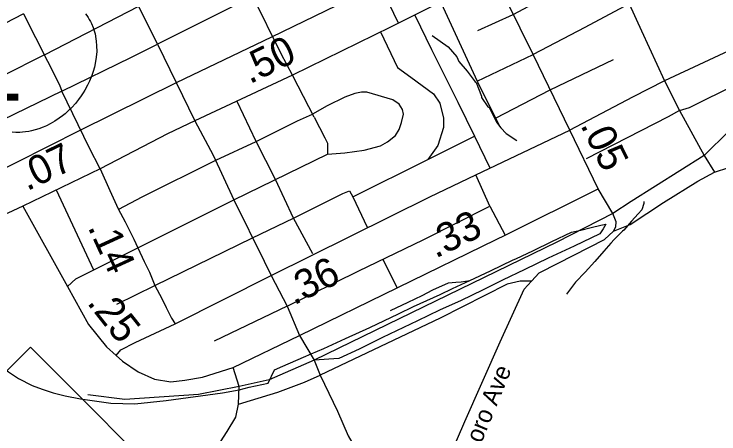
# Model space of a CAD drawing. Extents: x 1248089 to 1457196, y 820910 to 988753.
# Drawn here: x 1365300 to 1368328, y 883126 to 884930 of the extents above; entities that cross this region are included whole.
import ezdxf

# ---------------------------------------------------------------- set-up
doc = ezdxf.new("R2010")
doc.units = 0
for name, color, linetype in [('Exist Hydrographic Misc Water Feature', 7, 'Continuous'), ('Exist Railroad Mainline', 7, 'Continuous'), ('Exist Railroad Siding', 7, 'Continuous'), ('Exist Road Non-System Type 51', 7, 'Continuous'), ('Exist Road Primary NC Attributed', 7, 'Continuous'), ('Exist Road Primary NC Shield CELL', 7, 'Continuous'), ('Exist Road Primary US Attributed', 7, 'Continuous'), ('Exist Road Primary US Mileage Hundredths English Label', 7, 'Continuous'), ('Exist Road Primary US Shield Number Label', 7, 'Continuous'), ('Exist Road Secondary Type 51 Attributed', 7, 'Continuous'), ('Exist Road Secondary Type 51 Label', 7, 'Continuous'), ('Prop CMT Slope Fill', 7, 'Continuous'), ('Prop GRAU CAT1 Cell', 7, 'Continuous'), ('Prop Horizontal Alignment Direction Label', 7, 'Continuous')]:
    doc.layers.add(name, color=color, linetype=linetype)

msp = doc.modelspace()

# ---------------------------------------------------------------- linework, layer by layer
at = {"layer": 'Exist Hydrographic Misc Water Feature'}
msp.add_lwpolyline([(1367096.1, 884837.5), (1367164.6, 884788.5), (1367201.6, 884745.7), (1367211.1, 884725.5), (1367246.3, 884684.7), (1367280.6, 884638.2), (1367285.2, 884635.8), (1367308.7, 884576.3), (1367307.8, 884571.3), (1367334.9, 884530.6), (1367340.8, 884528.5), (1367373.4, 884465.8), (1367390.9, 884441.4), (1367414.4, 884416.8), (1367459.7, 884385.8)], dxfattribs=at)
at = {"layer": 'Exist Railroad Mainline'}
for points in [[(1368480, 884533.4), (1368264.6, 884322.5)], [(1368264.6, 884322.5), (1367951.4, 884123.8), (1367872, 884073)], [(1367872, 884073), (1367631.5, 883949.4), (1366589.5, 883442.8)], [(1366589.5, 883442.8), (1366395.4, 883358.9), (1366267.5, 883330.2)], [(1366267.5, 883330.2), (1366091.9, 883295.4), (1365776.4, 883273.3), (1365617.6, 883293.2)]]:
    msp.add_lwpolyline(points, dxfattribs=at)
at = {"layer": 'Exist Railroad Siding'}
for points in [[(1368006, 884124.2), (1368005.8, 884116.2), (1367997.2, 884088.4), (1367980.9, 884070.7), (1367952.2, 884039.2), (1367919.5, 884001.9), (1367914.4, 883996.8)], [(1367820.8, 884022.5), (1367841.9, 884027.4), (1367831.5, 884007.6), (1367817.1, 883985.9), (1367705.9, 883932.1), (1367594.8, 883880.3), (1367493.8, 883832.3), (1367398.8, 883786.2), (1367311.9, 883743.9), (1367221, 883699.7), (1367128.1, 883657.5), (1367033.1, 883611.4), (1366883.6, 883540.4), (1366782.5, 883490.4), (1366695.6, 883450.1), (1366589.5, 883442.8)], [(1367258.7, 883785), (1367347.6, 883827.2), (1367444.6, 883873.3), (1367455.1, 883878.2), (1367531.4, 883913.6), (1367610.3, 883952), (1367695.1, 883992.4), (1367735.3, 884001.6), (1367779.6, 884012.7), (1367820.8, 884022.5)], [(1367914.4, 883996.8), (1367878.6, 883960.7), (1367864, 883944.8)], [(1367864, 883944.8), (1367833.6, 883911.5), (1367794.7, 883866.3), (1367753.7, 883821.1), (1367712.8, 883777.9), (1367673.8, 883726.6)], [(1364938.3, 883835.6), (1364974.7, 883754.9), (1365024.8, 883661.8), (1365065.4, 883590.9), (1365100.5, 883544.2), (1365165.2, 883474.9), (1365275.6, 883392.6), (1365319, 883363.7), (1365378.5, 883334.5), (1365420.2, 883317.6), (1365467.9, 883302.7), (1365519.7, 883289.6), (1365585.4, 883276.3), (1365636.4, 883269.1), (1365715.7, 883258.2), (1365818.9, 883255), (1365953.7, 883269.9), (1366195.7, 883301.8), (1366267.8, 883314.6)], [(1366267.8, 883314.6), (1366310, 883326.6), (1366391.5, 883344), (1366418.5, 883401.6), (1366454.8, 883416.9), (1366543.6, 883455.2), (1366576.3, 883469.6), (1366630.5, 883493.4), (1366723.4, 883535.6), (1366828.4, 883583.5), (1366951.6, 883641.1), (1367016.3, 883673.8), (1367131.4, 883725.5), (1367184, 883750.5), (1367258.7, 883785)], [(1366917.9, 883655.8), (1366992.7, 883692.3), (1367053.3, 883721.1), (1367099.8, 883744.2), (1367166.4, 883774.8), (1367198.5, 883778.2), (1367220.6, 883779.8), (1367258.7, 883785)]]:
    msp.add_lwpolyline(points, dxfattribs=at)
at = {"layer": 'Exist Road Non-System Type 51'}
for p, q in [((1365431.5, 884754.8), (1365249.7, 884662.4)), ((1367290.2, 884641.5), (1367530.2, 884755.4)), ((1367077.1, 884304.3), (1367277.7, 884404.7)), ((1366756.2, 884144.8), (1367077.1, 884304.3)), ((1365480.8, 884173.9), (1365641.1, 883830.8)), ((1366946.4, 883753.1), (1366885.2, 883875.6))]:
    msp.add_line(p, q, dxfattribs=at)
for points in [[(1367292, 884858.4), (1367444.3, 884928.3), (1367533.8, 884974.9), (1367859.8, 885132.6), (1368269.3, 885338), (1368550.5, 885476), (1368687.8, 885538.1), (1369244.9, 885815.9)], [(1365431.5, 884754.8), (1365836.8, 884963.2), (1366243.9, 885162), (1366398.4, 885233.7)], [(1366951.8, 884890.9), (1366871.2, 885057.6), (1366788.8, 885222.5)], [(1365916.4, 884801), (1365756.5, 885125.2)], [(1365174.5, 884225), (1365584.7, 884431.4), (1365998.5, 884635.8), (1366408.1, 884832.4), (1366871.2, 885057.6)], [(1366326.3, 885006.2), (1365916.4, 884801)], [(1366496.7, 884666.6), (1366447.6, 884759.3), (1366326.3, 885006.2)], [(1367134.4, 884976.7), (1367290.2, 884641.5), (1367369, 884481.9), (1367387, 884446.1)], [(1367942.7, 884973), (1367752.5, 884871.8)], [(1367942.7, 884973), (1367995, 884857.6), (1368094.9, 884643.3)], [(1365340.8, 884930.9), (1365140.9, 884827.9), (1364939.2, 884726.3)], [(1365340.8, 884930.9), (1365495.9, 884625.3), (1365505.8, 884598.1)], [(1367021.6, 884924.7), (1367093.2, 884777.7), (1367206.1, 884551.8), (1367277.7, 884404.7), (1367344, 884268.6)], [(1367752.5, 884871.8), (1367530.2, 884755.4)], [(1366874.7, 884852.8), (1366948.1, 884700.5), (1367005.4, 884659.2), (1367102.2, 884587.5), (1367129, 884546.3), (1367145.1, 884481.8), (1367145.1, 884442.4), (1367120.1, 884365.3), (1367077.1, 884304.3)], [(1365505.8, 884598.1), (1365804.5, 884744), (1365916.4, 884801)], [(1365916.4, 884801), (1366077.3, 884471.1)], [(1367369, 884481.9), (1367603.7, 884603.8), (1367876, 884734.7)], [(1368158.9, 884515.2), (1368201.7, 884528.5), (1368406.6, 884629.5), (1368579.1, 884718.2)], [(1366589.8, 884486.7), (1366520.9, 884620.5), (1366496.7, 884666.6)], [(1368094.9, 884643.3), (1368158.9, 884515.2), (1368264.6, 884322.5)], [(1365505.8, 884598.1), (1365249.6, 884473.8), (1365083.8, 884400.5)], [(1365669.4, 884264.4), (1365622.8, 884356.4), (1365505.8, 884598.1)], [(1366646.8, 884327.5), (1366720.8, 884333.5), (1366804.3, 884344.5), (1366875, 884364.1), (1366904.8, 884381.2), (1366938.9, 884408.4), (1366955, 884433.2), (1366965.3, 884463.8), (1366972.9, 884499.6), (1366968.7, 884519.2), (1366955, 884543.1), (1366927, 884560.9), (1366815.5, 884594.1), (1366793.3, 884594.1), (1366764.4, 884589), (1366721.8, 884572.8), (1366645.4, 884535.1), (1366582.3, 884499.3)], [(1366584.2, 883899.3), (1366500.8, 884053), (1366423.9, 884218.5), (1366340.4, 884382.2), (1366258.6, 884553.9)], [(1368158.9, 884515.2), (1368109.9, 884487.7), (1367758.6, 884307.2)], [(1365750.2, 884092), (1365850.9, 884144.9), (1366166.4, 884301.9), (1366340.4, 884382.2), (1366517.8, 884470.9), (1366582.3, 884499.3)], [(1366589.8, 884486.7), (1366635.8, 884397.2), (1366646, 884375.1), (1366646.8, 884327.5)], [(1366077.3, 884471.1), (1366155.5, 884323.7), (1366244.2, 884130.9)], [(1366244.2, 884130.9), (1366646.8, 884327.5)], [(1368264.6, 884322.5), (1368309.7, 884250.3)], [(1368309.7, 884250.3), (1368371, 884270.7), (1368498.8, 884275.8), (1368664.8, 884275.8), (1368708.3, 884278.4)], [(1367344.6, 884104.9), (1367284.1, 884238.7)], [(1367876, 883996.8), (1367947, 884025.3), (1368090, 884119.9), (1368238.2, 884211.9), (1368309.7, 884250.3)], [(1365741.8, 883682.6), (1365905.5, 883762.8), (1366325.1, 883967.6), (1366500.8, 884053), (1366712.3, 884158.8), (1366740.9, 884170.4), (1366756.2, 884144.8), (1366817.6, 884013.4)], [(1365831.5, 883925.8), (1366244.2, 884130.9)], [(1366244.2, 884130.9), (1366375.2, 883868.6), (1366404.2, 883806.4)], [(1366473.1, 883675.3), (1366781.4, 883827), (1367057.8, 883959.5), (1367344.6, 884104.9)], [(1367344.6, 884104.9), (1367410.1, 883979.6)], [(1365529.5, 883758.6), (1365564.9, 883791.6), (1365831.5, 883925.8)], [(1366404.2, 883806.4), (1366473.1, 883675.3)], [(1367523.1, 883782.6), (1367474.9, 883782.3), (1367418.7, 883769.5), (1367130, 883623.8), (1366615.3, 883378.7)], [(1366473.1, 883675.3), (1366160.4, 883523.7)], [(1366473.1, 883675.3), (1366526.8, 883548.2)], [(1365738.2, 883463.1), (1365758.6, 883486.9), (1365820.8, 883519.3), (1365992.2, 883598.8)], [(1366526.8, 883548.2), (1366589.5, 883442.8)], [(1366589.5, 883442.8), (1366615.3, 883378.7)], [(1366264.5, 883253.1), (1366315.6, 883269.3), (1366433.1, 883305.1), (1366548.1, 883348.5), (1366615.3, 883378.7)], [(1366615.3, 883378.7), (1366689.6, 883224.1), (1366735.9, 883118), (1366771.7, 883056.7), (1366877.7, 882893.9), (1366934.4, 882814.7), (1366953.8, 882796.7), (1366986.7, 882775.8), (1367025.5, 882753.4), (1367046.4, 882738.4)]]:
    msp.add_lwpolyline(points, dxfattribs=at)
at = {"layer": 'Exist Road Primary NC Attributed'}
for points in [[(1367809.9, 884179.5), (1367687.5, 884431.2)], [(1366241.5, 883410.5), (1366526.8, 883548.2), (1367371.8, 883961), (1367410.1, 883979.6), (1367809.9, 884179.5)], [(1365338.1, 884104.4), (1365529.5, 883758.6), (1365620.6, 883596.6), (1365697.4, 883499.3), (1365738.2, 883463.1), (1365765.3, 883438.6), (1365833.7, 883392.2), (1365903.2, 883361.3), (1365973.7, 883350.3), (1366034.4, 883356.9), (1366109.4, 883370.1), (1366241.5, 883410.5)], [(1366267.5, 883330.2), (1366241.5, 883410.5)], [(1366341.8, 881965.8), (1366300, 882046.7), (1366231.6, 882192.4), (1366167.6, 882329.3), (1366132.3, 882424.2), (1366110.3, 882532.4), (1366088.1, 882663.6), (1366090.3, 882776.2), (1366096.9, 882873.3), (1366127.8, 882970.5), (1366136.6, 883003.6), (1366160.8, 883052.2), (1366216, 883136.1), (1366253.5, 883197.9), (1366264.5, 883253.1), (1366267.5, 883330.2)]]:
    msp.add_lwpolyline(points, dxfattribs=at)
at = {"layer": 'Exist Road Primary NC Shield CELL'}
msp.add_lwpolyline([(1364705, 882831.9), (1365371, 883497.9), (1366037, 882831.9), (1365371, 882165.9)], close=True, dxfattribs=at)
at = {"layer": 'Exist Road Primary US Attributed'}
for points in [[(1367687.5, 884431.2), (1367530.2, 884755.4), (1367361.4, 885099.2), (1367267.9, 885049.7), (1366917, 884873.4), (1366496.7, 884666.6), (1366077.3, 884471.1), (1365959, 884414.6), (1365669.4, 884264.4)], [(1368703.7, 884929), (1368524.6, 884839.9), (1368432.3, 884800.6), (1368094.9, 884643.3), (1367956.5, 884572.9), (1367687.5, 884431.2)], [(1365669.4, 884264.4), (1365338.1, 884104.4)], [(1365338.1, 884104.4), (1365272.8, 884074.3), (1365255.1, 884067.1), (1365105, 883998.3), (1364956.7, 883957.7), (1364835.9, 883925.2)]]:
    msp.add_lwpolyline(points, dxfattribs=at)
at = {"layer": 'Exist Road Secondary Type 51 Attributed'}
for points in [[(1365992.2, 883598.8), (1366404.2, 883806.4), (1367085.7, 884144.8), (1367284.1, 884238.7), (1367687.5, 884431.2)], [(1365669.4, 884264.4), (1365711.5, 884172.3), (1365747.9, 884093.5), (1365776.8, 884036.9), (1365798, 883996.5), (1365815.3, 883962.1), (1365831.5, 883925.8), (1365859.5, 883867.2), (1365882.5, 883820.7), (1365905.4, 883764.2), (1365934.3, 883707.6), (1365953.6, 883669.1), (1365976.6, 883622.7), (1365992.2, 883598.8)], [(1367872, 884073), (1367809.9, 884179.5)], [(1366341.8, 881965.8), (1366367.8, 882021.3), (1366411.9, 882061.1), (1366475.9, 882107.4), (1366595, 882169.2), (1366673.2, 882210.7), (1366738.4, 882244.3), (1366802.4, 882286.2), (1366844.3, 882323.8), (1366888.4, 882383.4), (1366923.7, 882454), (1366981.1, 882586.5), (1367064.9, 882780.8), (1367236.5, 883179), (1367388.8, 883521.2), (1367492.2, 883747.3), (1367523.1, 883782.6), (1367556.2, 883818), (1367637.8, 883859.9), (1367836.3, 883961.5), (1367876, 883996.8), (1367886, 884016.1), (1367887.1, 884036.5), (1367872, 884073)]]:
    msp.add_lwpolyline(points, dxfattribs=at)
at = {"layer": 'Prop Horizontal Alignment Direction Label'}
msp.add_lwpolyline([(1365607.6, 884930.4), (1365613, 884923.1), (1365618.4, 884914.9), (1365623.5, 884906.5), (1365628.5, 884897.5), (1365632.5, 884889.5), (1365640, 884871.3), (1365645.4, 884853.6), (1365647.9, 884844.3), (1365651.9, 884823.5), (1365653.4, 884813.2), (1365655, 884792.8), (1365655.1, 884768.2), (1365653.2, 884744.9), (1365648.8, 884717.6), (1365645.2, 884701.3), (1365639.6, 884682.3), (1365634.2, 884665.9), (1365624.5, 884641.6), (1365615.9, 884624), (1365604.7, 884603.4), (1365597, 884591), (1365588.1, 884577.7), (1365577, 884562.4), (1365563.9, 884546), (1365548.2, 884528.8), (1365535.5, 884516.1), (1365519, 884501.3), (1365508.9, 884493), (1365494.6, 884482.2), (1365475, 884469.2), (1365455.7, 884458), (1365439.3, 884449.6), (1365424.7, 884443.3), (1365405.9, 884436.1), (1365374.5, 884427.5), (1365363.1, 884425.1), (1365349.5, 884423.1), (1365336.8, 884421.8), (1365324.5, 884421.1), (1365308, 884421.1), (1365291.5, 884422.3)], dxfattribs=at)

# ---------------------------------------------------------------- texts
at = {"layer": 'Exist Road Primary US Mileage Hundredths English Label'}
for s, rotation, p in [('.50', 26.1961, (1366312.5, 884627.5)), ('.07', 25.7804, (1365355.8, 884167.5))]:
    msp.add_text(s, height=125, rotation=rotation, dxfattribs=at).set_placement(p)
at = {"layer": 'Exist Road Primary US Shield Number Label'}
msp.add_text('421', height=275, dxfattribs=at).set_placement((1364723.3, 884558.1))
at = {"layer": 'Exist Road Secondary Type 51 Label'}
msp.add_text('Wilkesboro Ave', height=75, rotation=67.7201, dxfattribs=at).set_placement((1367174.3, 882757.7))
at = {"layer": 'Prop CMT Slope Fill'}
for s, rotation, p in [('.05', 295.9147, (1367731.5, 884453.3)), ('.33', 26.0355, (1367111, 883878.5)), ('.25', 308.3461, (1365610.4, 883688.7))]:
    msp.add_text(s, height=125, rotation=rotation, dxfattribs=at).set_placement(p)
at = {"layer": 'Prop GRAU CAT1 Cell'}
for s, rotation, p in [('.14', 294.6415, (1365615.2, 884014.4)), ('.36', 26.5334, (1366502, 883677.2))]:
    msp.add_text(s, height=125, rotation=rotation, dxfattribs=at).set_placement(p)

doc.saveas('drawing.dxf')
